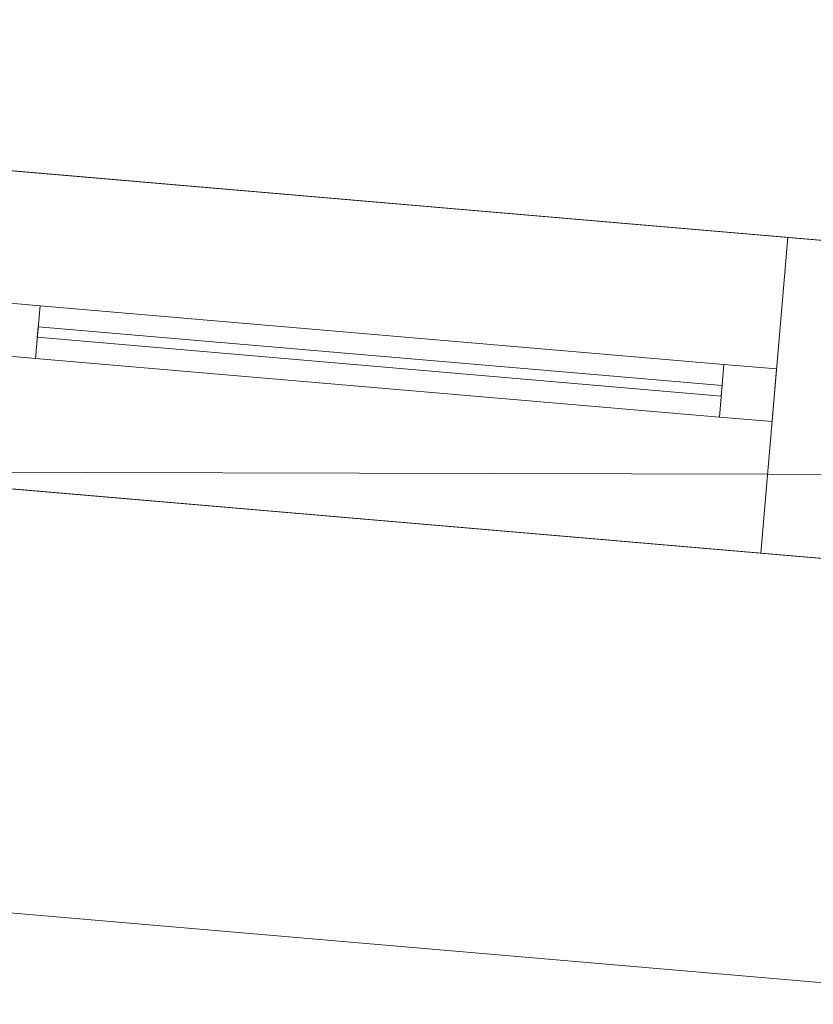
# Model space of a CAD drawing. Header units: millimetres. Extents: x -430348 to -225823, y -86243 to 5084.
# Tile 633 of 656: x -379161 to -378410, y -4909 to -3977. Entities that reach past the tile are written whole.
import ezdxf

# ---------------------------------------------------------------- set-up
doc = ezdxf.new("R2010")
doc.units = ezdxf.units.MM
for name, color, linetype, lineweight in [('A-GLAZ-CURT', 52, 'Continuous', 9), ('A-GLAZ-CWMG', 51, 'Continuous', 9), ('A-ROOF', 132, 'Continuous', 9), ('A-WALL', 113, 'Continuous', 9)]:
    doc.layers.add(name, color=color, linetype=linetype, lineweight=lineweight)

# ---------------------------------------------------------------- blocks, each defined once
blk = doc.blocks.new('System Panel - Glazed-518714-_3D_ Copy 1')
at = {"layer": 'A-GLAZ-CURT', "transparency": 33554471}
mesh = blk.add_polyface(dxfattribs=at)
corners = [(-325, 5), (-325, 5, 775), (325, 5, 775), (325, 5)]
mesh.append_faces([[corners[k] for k in face] for face in [(1, 2, 3, 0)]])
mesh = blk.add_polyface(dxfattribs=at)
corners = [(325, -5), (-325, -5), (-325, 5), (325, 5)]
mesh.append_faces([[corners[k] for k in face] for face in [(3, 0, 1, 2)]])
mesh = blk.add_polyface(dxfattribs=at)
corners = [(-325, -5, 775), (325, -5, 775), (325, 5, 775), (-325, 5, 775)]
mesh.append_faces([[corners[k] for k in face] for face in [(0, 1, 2, 3)]])
mesh = blk.add_polyface(dxfattribs=at)
corners = [(-325, -5), (-325, -5, 775), (-325, 5, 775), (-325, 5)]
mesh.append_faces([[corners[k] for k in face] for face in [(0, 1, 2, 3)]])
mesh = blk.add_polyface(dxfattribs=at)
corners = [(325, -5, 775), (325, -5), (325, 5), (325, 5, 775)]
mesh.append_faces([[corners[k] for k in face] for face in [(0, 1, 2, 3)]])
mesh = blk.add_polyface(dxfattribs=at)
corners = [(-325, -5), (325, -5), (325, -5, 775), (-325, -5, 775)]
mesh.append_faces([[corners[k] for k in face] for face in [(3, 0, 1, 2)]])
blk = doc.blocks.new('System Panel - Glazed-518729-_3D_ Copy 1')
at = {"layer": 'A-GLAZ-CURT', "transparency": 33554471}
mesh = blk.add_polyface(dxfattribs=at)
corners = [(-325, 5), (-325, 5, 225), (325, 5, 225), (325, 5)]
mesh.append_faces([[corners[k] for k in face] for face in [(1, 2, 3, 0)]])
mesh = blk.add_polyface(dxfattribs=at)
corners = [(325, -5), (-325, -5), (-325, 5), (325, 5)]
mesh.append_faces([[corners[k] for k in face] for face in [(3, 0, 1, 2)]])
mesh = blk.add_polyface(dxfattribs=at)
corners = [(-325, -5, 225), (325, -5, 225), (325, 5, 225), (-325, 5, 225)]
mesh.append_faces([[corners[k] for k in face] for face in [(0, 1, 2, 3)]])
mesh = blk.add_polyface(dxfattribs=at)
corners = [(-325, -5), (-325, -5, 225), (-325, 5, 225), (-325, 5)]
mesh.append_faces([[corners[k] for k in face] for face in [(0, 1, 2, 3)]])
mesh = blk.add_polyface(dxfattribs=at)
corners = [(325, -5, 225), (325, -5), (325, 5), (325, 5, 225)]
mesh.append_faces([[corners[k] for k in face] for face in [(0, 1, 2, 3)]])
mesh = blk.add_polyface(dxfattribs=at)
corners = [(-325, -5), (325, -5), (325, -5, 225), (-325, -5, 225)]
mesh.append_faces([[corners[k] for k in face] for face in [(3, 0, 1, 2)]])
blk = doc.blocks.new('Rectangular Mullion - 50mm x 50mm-342405-_3D_ Copy 1')
at = {"layer": 'A-GLAZ-CWMG'}
mesh = blk.add_polyface(dxfattribs=at)
corners = [(0, 25), (-50, 25), (-50, -25), (0, -25)]
mesh.append_faces([[corners[k] for k in face] for face in [(2, 3, 0, 1)]])
mesh = blk.add_polyface(dxfattribs=at)
corners = [(0, 25, -650), (0, -25, -650), (-50, -25, -650), (-50, 25, -650)]
mesh.append_faces([[corners[k] for k in face] for face in [(0, 1, 2, 3)]])
mesh = blk.add_polyface(dxfattribs=at)
corners = [(-50, 25), (0, 25), (0, 25, -650), (-50, 25, -650)]
mesh.append_faces([[corners[k] for k in face] for face in [(0, 1, 2, 3)]])
mesh = blk.add_polyface(dxfattribs=at)
corners = [(-50, -25), (-50, 25), (-50, 25, -650), (-50, -25, -650)]
mesh.append_faces([[corners[k] for k in face] for face in [(0, 1, 2, 3)]])
mesh = blk.add_polyface(dxfattribs=at)
corners = [(0, 25), (0, -25), (0, -25, -650), (0, 25, -650)]
mesh.append_faces([[corners[k] for k in face] for face in [(0, 1, 2, 3)]])
mesh = blk.add_polyface(dxfattribs=at)
corners = [(0, -25), (-50, -25), (-50, -25, -650), (0, -25, -650)]
mesh.append_faces([[corners[k] for k in face] for face in [(0, 1, 2, 3)]])
blk = doc.blocks.new('Rectangular Mullion - 50mm x 50mm-372723-_3D_ Copy 1')
at = {"layer": 'A-GLAZ-CWMG'}
mesh = blk.add_polyface(dxfattribs=at)
corners = [(0, 25), (-50, 25), (-50, -25), (0, -25)]
mesh.append_faces([[corners[k] for k in face] for face in [(3, 0, 1, 2)]])
mesh = blk.add_polyface(dxfattribs=at)
corners = [(-50, 25), (0, 25), (0, 25, -850), (-50, 25, -850)]
mesh.append_faces([[corners[k] for k in face] for face in [(0, 1, 2, 3)]])
mesh = blk.add_polyface(dxfattribs=at)
corners = [(-50, -25), (-50, 25), (-50, 25, -850), (-50, -25, -850)]
mesh.append_faces([[corners[k] for k in face] for face in [(0, 1, 2, 3)]])
mesh = blk.add_polyface(dxfattribs=at)
corners = [(0, 25), (0, -25), (0, -25, -850), (0, 25, -850)]
mesh.append_faces([[corners[k] for k in face] for face in [(0, 1, 2, 3)]])
mesh = blk.add_polyface(dxfattribs=at)
corners = [(0, -25), (-50, -25), (-50, -25, -850), (0, -25, -850)]
mesh.append_faces([[corners[k] for k in face] for face in [(0, 1, 2, 3)]])
blk = doc.blocks.new('Rectangular Mullion - 50mm x 50mm-408381-_3D_ Copy 1')
at = {"layer": 'A-GLAZ-CWMG'}
mesh = blk.add_polyface(dxfattribs=at)
corners = [(25, 25), (-25, 25), (-25, -25), (25, -25)]
mesh.append_faces([[corners[k] for k in face] for face in [(2, 3, 0, 1)]])
mesh = blk.add_polyface(dxfattribs=at)
corners = [(-25, 25), (25, 25), (25, 25, -850), (-25, 25, -850)]
mesh.append_faces([[corners[k] for k in face] for face in [(0, 1, 2, 3)]])
mesh = blk.add_polyface(dxfattribs=at)
corners = [(-25, -25), (-25, 25), (-25, 25, -850), (-25, -25, -850)]
mesh.append_faces([[corners[k] for k in face] for face in [(0, 1, 2, 3)]])
mesh = blk.add_polyface(dxfattribs=at)
corners = [(25, 25), (25, -25), (25, -25, -850), (25, 25, -850)]
mesh.append_faces([[corners[k] for k in face] for face in [(0, 1, 2, 3)]])
mesh = blk.add_polyface(dxfattribs=at)
corners = [(25, -25), (-25, -25), (-25, -25, -850), (25, -25, -850)]
mesh.append_faces([[corners[k] for k in face] for face in [(0, 1, 2, 3)]])
blk = doc.blocks.new('Rectangular Mullion - 50mm x 50mm-444118-_3D_ Copy 1')
at = {"layer": 'A-GLAZ-CWMG'}
mesh = blk.add_polyface(dxfattribs=at)
corners = [(25, 25), (-25, 25), (-25, -25), (25, -25)]
mesh.append_faces([[corners[k] for k in face] for face in [(2, 3, 0, 1)]])
mesh = blk.add_polyface(dxfattribs=at)
corners = [(25, 25, -650), (25, -25, -650), (-25, -25, -650), (-25, 25, -650)]
mesh.append_faces([[corners[k] for k in face] for face in [(0, 1, 2, 3)]])
mesh = blk.add_polyface(dxfattribs=at)
corners = [(-25, 25), (25, 25), (25, 25, -650), (-25, 25, -650)]
mesh.append_faces([[corners[k] for k in face] for face in [(0, 1, 2, 3)]])
mesh = blk.add_polyface(dxfattribs=at)
corners = [(-25, -25), (-25, 25), (-25, 25, -650), (-25, -25, -650)]
mesh.append_faces([[corners[k] for k in face] for face in [(0, 1, 2, 3)]])
mesh = blk.add_polyface(dxfattribs=at)
corners = [(25, 25), (25, -25), (25, -25, -650), (25, 25, -650)]
mesh.append_faces([[corners[k] for k in face] for face in [(0, 1, 2, 3)]])
mesh = blk.add_polyface(dxfattribs=at)
corners = [(25, -25), (-25, -25), (-25, -25, -650), (25, -25, -650)]
mesh.append_faces([[corners[k] for k in face] for face in [(0, 1, 2, 3)]])
blk = doc.blocks.new('Rectangular Mullion - 50mm x 50mm-342406-_3D_ Copy 1')
at = {"layer": 'A-GLAZ-CWMG'}
mesh = blk.add_polyface(dxfattribs=at)
corners = [(0, 25), (-50, 25), (-50, -25), (0, -25)]
mesh.append_faces([[corners[k] for k in face] for face in [(2, 3, 0, 1)]])
mesh = blk.add_polyface(dxfattribs=at)
corners = [(0, 25, -650), (0, -25, -650), (-50, -25, -650), (-50, 25, -650)]
mesh.append_faces([[corners[k] for k in face] for face in [(0, 1, 2, 3)]])
mesh = blk.add_polyface(dxfattribs=at)
corners = [(-50, 25), (0, 25), (0, 25, -650), (-50, 25, -650)]
mesh.append_faces([[corners[k] for k in face] for face in [(0, 1, 2, 3)]])
mesh = blk.add_polyface(dxfattribs=at)
corners = [(-50, -25), (-50, 25), (-50, 25, -650), (-50, -25, -650)]
mesh.append_faces([[corners[k] for k in face] for face in [(0, 1, 2, 3)]])
mesh = blk.add_polyface(dxfattribs=at)
corners = [(0, 25), (0, -25), (0, -25, -650), (0, 25, -650)]
mesh.append_faces([[corners[k] for k in face] for face in [(0, 1, 2, 3)]])
mesh = blk.add_polyface(dxfattribs=at)
corners = [(0, -25), (-50, -25), (-50, -25, -650), (0, -25, -650)]
mesh.append_faces([[corners[k] for k in face] for face in [(0, 1, 2, 3)]])
blk = doc.blocks.new('Rectangular Mullion - 50mm x 50mm-263207-_3D_ Copy 1')
at = {"layer": 'A-GLAZ-CWMG'}
mesh = blk.add_polyface(dxfattribs=at)
corners = [(0, 25, -300), (0, -25, -300), (-50, -25, -300), (-50, 25, -300)]
mesh.append_faces([[corners[k] for k in face] for face in [(3, 0, 1, 2)]])
mesh = blk.add_polyface(dxfattribs=at)
corners = [(-50, 25), (0, 25), (0, 25, -300), (-50, 25, -300)]
mesh.append_faces([[corners[k] for k in face] for face in [(0, 1, 2, 3)]])
mesh = blk.add_polyface(dxfattribs=at)
corners = [(-50, -25), (-50, 25), (-50, 25, -300), (-50, -25, -300)]
mesh.append_faces([[corners[k] for k in face] for face in [(3, 0, 1, 2)]])
mesh = blk.add_polyface(dxfattribs=at)
corners = [(0, 25), (0, -25), (0, -25, -300), (0, 25, -300)]
mesh.append_faces([[corners[k] for k in face] for face in [(3, 0, 1, 2)]])
mesh = blk.add_polyface(dxfattribs=at)
corners = [(0, -25), (-50, -25), (-50, -25, -300), (0, -25, -300)]
mesh.append_faces([[corners[k] for k in face] for face in [(0, 1, 2, 3)]])
blk = doc.blocks.new('Rectangular Mullion - 50mm x 50mm-284661-_3D_ Copy 1')
at = {"layer": 'A-GLAZ-CWMG'}
mesh = blk.add_polyface(dxfattribs=at)
corners = [(25, 25, -300), (25, -25, -300), (-25, -25, -300), (-25, 25, -300)]
mesh.append_faces([[corners[k] for k in face] for face in [(0, 1, 2, 3)]])
mesh = blk.add_polyface(dxfattribs=at)
corners = [(-25, 25), (25, 25), (25, 25, -300), (-25, 25, -300)]
mesh.append_faces([[corners[k] for k in face] for face in [(0, 1, 2, 3)]])
mesh = blk.add_polyface(dxfattribs=at)
corners = [(-25, -25), (-25, 25), (-25, 25, -300), (-25, -25, -300)]
mesh.append_faces([[corners[k] for k in face] for face in [(0, 1, 2, 3)]])
mesh = blk.add_polyface(dxfattribs=at)
corners = [(25, 25), (25, -25), (25, -25, -300), (25, 25, -300)]
mesh.append_faces([[corners[k] for k in face] for face in [(0, 1, 2, 3)]])
mesh = blk.add_polyface(dxfattribs=at)
corners = [(25, -25), (-25, -25), (-25, -25, -300), (25, -25, -300)]
mesh.append_faces([[corners[k] for k in face] for face in [(0, 1, 2, 3)]])

msp = doc.modelspace()

# ---------------------------------------------------------------- block references
at = {"layer": 'A-GLAZ-CURT', "transparency": 33554471, "rotation": 355.0947647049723}
for name, p in [('System Panel - Glazed-518714-_3D_ Copy 1', (-378820.18, -4300.27, 61997.61)), ('System Panel - Glazed-518729-_3D_ Copy 1', (-378820.18, -4300.27, 62822.61))]:
    msp.add_blockref(name, p, dxfattribs=at)
at = {"layer": 'A-GLAZ-CWMG', "extrusion": (0, 0, -1), "rotation": 184.9052352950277}
for name, p in [('Rectangular Mullion - 50mm x 50mm-408381-_3D_ Copy 1', (379168.9, -4270.35, -61947.61)), ('Rectangular Mullion - 50mm x 50mm-284661-_3D_ Copy 1', (379168.9, -4270.35, -62797.61)), ('Rectangular Mullion - 50mm x 50mm-372723-_3D_ Copy 1', (378446.55, -4332.34, -61947.61)), ('Rectangular Mullion - 50mm x 50mm-263207-_3D_ Copy 1', (378446.55, -4332.34, -62797.61))]:
    msp.add_blockref(name, p, dxfattribs=at)
at = {"layer": 'A-GLAZ-CWMG', "extrusion": (0.996337, -0.085508, 0), "rotation": 90}
for name, p in [('Rectangular Mullion - 50mm x 50mm-342405-_3D_ Copy 1', (-36676.67, 63097.61, -376740.04)), ('Rectangular Mullion - 50mm x 50mm-444118-_3D_ Copy 1', (-36676.67, 62797.61, -376740.04))]:
    msp.add_blockref(name, p, dxfattribs=at)
at = {"layer": 'A-GLAZ-CWMG', "extrusion": (-0.996337, 0.085508, 0), "rotation": 270}
msp.add_blockref('Rectangular Mullion - 50mm x 50mm-342406-_3D_ Copy 1', (36676.67, 61947.61, 377390.04), dxfattribs=at)

# ---------------------------------------------------------------- meshes
at = {"layer": 'A-ROOF'}
mesh = msp.add_polyface(dxfattribs=at)
corners = [(-387321.13, -4122.73, 63197.61), (-362651.81, -6239.9, 63197.61), (-365938.6, -2418.13, 65747.61), (-368060.28, -2236.04, 65747.61), (-368112.29, -2842.08, 65307.8), (-368929.29, -2771.97, 65307.8), (-368877.27, -2165.93, 65747.61), (-380394.94, -1177.45, 65747.61), (-380442.85, -1735.7, 65342.49), (-381259.84, -1665.58, 65342.49), (-381211.93, -1107.34, 65747.61), (-383374.5, -921.74, 65747.61)]
mesh.append_faces([[corners[k] for k in face] for face in [(4, 1, 2, 3), (8, 5, 6, 7)]], dxfattribs={"vtx0": -1})
mesh.append_faces([[corners[k] for k in face] for face in [(1, 4, 5, 0)]], dxfattribs={"vtx0": -1, "vtx2": -1})
mesh.append_faces([[corners[k] for k in face] for face in [(11, 0, 9, 10)]], dxfattribs={"vtx1": -1})
mesh.append_faces([[corners[k] for k in face] for face in [(8, 9, 0, 5)]], dxfattribs={"vtx1": -1, "vtx2": -1, "vtx3": -1})
mesh = msp.add_polyface(dxfattribs=at)
corners = [(-362651.81, -6239.9, 63097.61), (-387321.13, -4122.73, 63097.61), (-383374.5, -921.74, 65647.61), (-381211.93, -1107.34, 65647.61), (-381259.84, -1665.58, 65242.49), (-380442.85, -1735.7, 65242.49), (-380394.94, -1177.45, 65647.61), (-368877.27, -2165.93, 65647.61), (-368929.29, -2771.97, 65207.8), (-368112.29, -2842.08, 65207.8), (-368060.28, -2236.04, 65647.61), (-365938.6, -2418.13, 65647.61)]
mesh.append_faces([[corners[k] for k in face] for face in [(4, 1, 2, 3)]], dxfattribs={"vtx0": -1})
mesh.append_faces([[corners[k] for k in face] for face in [(1, 4, 5, 8)]], dxfattribs={"vtx0": -1, "vtx2": -1, "vtx3": -1})
mesh.append_faces([[corners[k] for k in face] for face in [(11, 0, 9, 10), (7, 8, 5, 6)]], dxfattribs={"vtx1": -1})
mesh.append_faces([[corners[k] for k in face] for face in [(8, 9, 0, 1)]], dxfattribs={"vtx1": -1, "vtx3": -1})
mesh = msp.add_polyface(dxfattribs=at)
corners = [(-387321.13, -4122.73, 63197.61), (-387321.13, -4122.73, 63097.61), (-362651.81, -6239.9, 63097.61), (-362651.81, -6239.9, 63197.61)]
mesh.append_faces([[corners[k] for k in face] for face in [(3, 0, 1, 2)]])
mesh = msp.add_polyface(dxfattribs=at)
corners = [(-377703.4, -6353.29, 61885.21), (-379862.96, -6167.95, 60633.81), (-379709.05, -4374.54, 60633.81), (-377549.49, -4559.88, 61885.21)]
mesh.append_faces([[corners[k] for k in face] for face in [(2, 3, 0, 1)]])
mesh = msp.add_polyface(dxfattribs=at)
corners = [(-379862.96, -6167.95, 60749.28), (-377703.4, -6353.29, 62000.68), (-377549.49, -4559.88, 62000.68), (-379709.05, -4374.54, 60749.28)]
mesh.append_faces([[corners[k] for k in face] for face in [(1, 2, 3, 0)]])
mesh = msp.add_polyface(dxfattribs=at)
corners = [(-379709.05, -4374.54, 60749.28), (-377549.49, -4559.88, 62000.68), (-375389.93, -4745.22, 60749.28), (-375389.93, -4745.22, 60633.81), (-377549.49, -4559.88, 61885.21), (-379709.05, -4374.54, 60633.81)]
mesh.append_faces([[corners[k] for k in face] for face in [(0, 1, 4, 5)]], dxfattribs={"vtx1": -1})
mesh.append_faces([[corners[k] for k in face] for face in [(2, 3, 4, 1)]], dxfattribs={"vtx2": -1})
at = {"layer": 'A-WALL'}
mesh = msp.add_polyface(dxfattribs=at)
corners = [(-363315.05, -5781.51, 58197.61), (-375470.36, -4738.31, 58197.61), (-375769.27, -4712.66, 58197.61), (-379356.08, -4404.83, 58197.61), (-379654.98, -4379.18, 58197.61), (-381149.49, -4250.92, 58197.61), (-381448.39, -4225.27, 58197.61), (-382295.28, -4152.59, 58197.61), (-382269.62, -3853.68, 58197.61), (-375743.61, -4413.76, 58197.61), (-375444.71, -4439.41, 58197.61), (-374298.92, -4537.75, 58197.61), (-374000.02, -4563.4, 58197.61), (-363289.4, -5482.61, 58197.61)]
mesh.append_faces([[corners[k] for k in face] for face in [(12, 1, 11)]], dxfattribs={"vtx0": -1, "vtx1": -1})
mesh.append_faces([[corners[k] for k in face] for face in [(8, 4, 5, 6)]], dxfattribs={"vtx0": -1, "vtx3": -1})
mesh.append_faces([[corners[k] for k in face] for face in [(2, 3, 9, 10), (3, 4, 8, 9), (1, 2, 10, 11)]], dxfattribs={"vtx1": -1, "vtx3": -1})
mesh.append_faces([[corners[k] for k in face] for face in [(6, 7, 8)]], dxfattribs={"vtx2": -1})
mesh.append_faces([[corners[k] for k in face] for face in [(12, 13, 0, 1)]], dxfattribs={"vtx3": -1})
mesh = msp.add_polyface(dxfattribs=at)
corners = [(-382269.62, -3853.68, 63603.75), (-382295.28, -4152.59, 63386.83), (-363315.05, -5781.51, 63386.83), (-363290.64, -5497.1, 63593.24), (-363304.19, -5481.34, 63603.75)]
mesh.append_faces([[corners[k] for k in face] for face in [(2, 3, 4)]], dxfattribs={"vtx2": -1})
mesh.append_faces([[corners[k] for k in face] for face in [(4, 0, 1, 2)]], dxfattribs={"vtx3": -1})
mesh = msp.add_polyface(dxfattribs=at)
corners = [(-363289.4, -5482.61, 58197.61), (-374000.02, -4563.4, 58197.61), (-374298.92, -4537.75, 58197.61), (-375444.71, -4439.41, 58197.61), (-375743.61, -4413.76, 58197.61), (-382269.62, -3853.68, 58197.61), (-382269.62, -3853.68, 63603.75), (-363304.19, -5481.34, 63603.75), (-363289.4, -5482.61, 63593.24), (-382070.36, -3870.79, 63097.61), (-382070.36, -3870.79, 61947.61), (-381522.37, -3917.81, 61947.61), (-381522.37, -3917.81, 63097.61), (-379878.41, -4058.9, 63097.61), (-379878.41, -4058.9, 61947.61), (-378433.72, -4182.89, 61947.61), (-378433.72, -4182.89, 63097.61), (-376690.13, -4332.53, 63097.61), (-376690.13, -4332.53, 61947.61), (-375843.25, -4405.21, 61947.61), (-375843.25, -4405.21, 63097.61), (-375145.81, -4465.07, 63097.61), (-375145.81, -4465.07, 61947.61), (-374697.46, -4503.54, 61947.61), (-374697.46, -4503.54, 63097.61), (-373153.14, -4636.08, 61947.61), (-373153.14, -4636.08, 63097.61), (-374000.02, -4563.4, 63097.61), (-374000.02, -4563.4, 61947.61), (-370164.12, -4892.61, 61947.61), (-370164.12, -4892.61, 63097.61), (-371459.36, -4781.45, 63097.61), (-371459.36, -4781.45, 61947.61), (-365979.51, -5251.74, 61947.61), (-365979.51, -5251.74, 63097.61), (-367424.2, -5127.75, 63097.61), (-367424.2, -5127.75, 61947.61), (-363538.48, -5461.23, 61947.61), (-363538.48, -5461.23, 63097.61), (-364335.55, -5392.83, 63097.61), (-364335.55, -5392.83, 61947.61), (-371409.55, -4785.72, 59457.39), (-371409.55, -4785.72, 60607.39), (-372256.43, -4713.04, 60607.39), (-372256.43, -4713.04, 59457.39), (-369367.05, -4961.01, 59807.39), (-369367.05, -4961.01, 60607.39), (-370064.49, -4901.16, 60607.39), (-370064.49, -4901.16, 59807.39), (-367424.2, -5127.75, 59447.61), (-367424.2, -5127.75, 60797.61), (-368271.08, -5055.07, 60797.61), (-368271.08, -5055.07, 59447.61), (-363538.48, -5461.23, 58447.61), (-363538.48, -5461.23, 60797.61), (-364385.37, -5388.55, 60797.61), (-364385.37, -5388.55, 58447.61), (-379778.78, -4067.45, 59686.61), (-379778.78, -4067.45, 60607.39), (-380526.03, -4003.32, 60607.39), (-380526.03, -4003.32, 59686.61), (-375444.71, -4439.41, 60747.61), (-375444.71, -4439.41, 58447.61), (-374298.92, -4537.75, 58447.61), (-374298.92, -4537.75, 60747.61), (-365132.62, -5324.42, 59447.61), (-365132.62, -5324.42, 60797.61), (-365979.51, -5251.74, 60797.61), (-365979.51, -5251.74, 59447.61), (-373053.5, -4644.63, 58375.88), (-373053.5, -4644.63, 60607.39), (-373900.39, -4571.95, 60607.39), (-373900.39, -4571.95, 58375.88)]
mesh.append_faces([[corners[k] for k in face] for face in [(29, 42, 32), (17, 6, 20)]], dxfattribs={"vtx0": -1, "vtx1": -1})
mesh.append_faces([[corners[k] for k in face] for face in [(41, 52, 69, 44), (55, 66, 40), (50, 36, 67, 49), (29, 51, 46), (7, 31, 26, 6), (21, 20, 6, 24)]], dxfattribs={"vtx0": -1, "vtx1": -1, "vtx2": -1})
mesh.append_faces([[corners[k] for k in face] for face in [(56, 69, 52, 49), (33, 40, 66, 67), (7, 39, 34, 35), (25, 43, 70, 71), (63, 72, 1, 2), (23, 28, 64, 61), (61, 57, 18, 19)]], dxfattribs={"vtx0": -1, "vtx1": -1, "vtx3": -1})
mesh.append_faces([[corners[k] for k in face] for face in [(0, 53, 54, 8), (49, 67, 68), (48, 41, 42, 47), (70, 43, 44, 69), (40, 33, 34, 39), (30, 35, 36, 29), (26, 31, 32, 25), (1, 72, 69, 0), (2, 62, 63), (57, 4, 5, 60), (13, 11, 12), (6, 9, 10, 5), (59, 10, 11)]], dxfattribs={"vtx0": -1, "vtx2": -1})
mesh.append_faces([[corners[k] for k in face] for face in [(29, 46, 47, 42), (32, 42, 43, 25), (36, 50, 51, 29), (10, 59, 60, 5), (6, 26, 27, 24), (11, 13, 14, 59)]], dxfattribs={"vtx0": -1, "vtx2": -1, "vtx3": -1})
mesh.append_faces([[corners[k] for k in face] for face in [(36, 33, 67), (3, 4, 62, 2)]], dxfattribs={"vtx1": -1, "vtx2": -1})
mesh.append_faces([[corners[k] for k in face] for face in [(56, 53, 0, 69), (68, 65, 56, 49), (48, 45, 52, 41), (37, 38, 8, 54), (30, 31, 7, 35), (28, 25, 71, 64), (61, 62, 4, 57), (57, 58, 15, 18), (22, 23, 61, 19), (16, 13, 6, 17), (12, 9, 6, 13)]], dxfattribs={"vtx1": -1, "vtx2": -1, "vtx3": -1})
mesh.append_faces([[corners[k] for k in face] for face in [(55, 56, 65, 66), (54, 55, 40, 37), (45, 46, 51, 52), (7, 8, 38, 39), (63, 64, 71, 72), (58, 59, 14, 15), (21, 22, 19, 20), (23, 24, 27, 28), (15, 16, 17, 18)]], dxfattribs={"vtx1": -1, "vtx3": -1})
mesh = msp.add_polyface(dxfattribs=at)
corners = [(-379904.07, -4357.8, 63097.61), (-379878.41, -4058.9, 63097.61), (-378433.72, -4182.89, 63097.61), (-378459.38, -4481.79, 63097.61)]
mesh.append_faces([[corners[k] for k in face] for face in [(1, 2, 3, 0)]])
mesh = msp.add_polyface(dxfattribs=at)
corners = [(-379878.41, -4058.9, 61947.61), (-379904.07, -4357.8, 61947.61), (-378459.38, -4481.79, 61947.61), (-378433.72, -4182.89, 61947.61)]
mesh.append_faces([[corners[k] for k in face] for face in [(2, 3, 0, 1)]])
mesh = msp.add_polyface(dxfattribs=at)
corners = [(-382295.28, -4152.59, 58197.61), (-381448.39, -4225.27, 58197.61), (-381149.49, -4250.92, 58197.61), (-379654.98, -4379.18, 58197.61), (-379356.08, -4404.83, 58197.61), (-375769.27, -4712.66, 58197.61), (-375470.36, -4738.31, 58197.61), (-363315.05, -5781.51, 58197.61), (-363315.05, -5781.51, 63386.83), (-382295.28, -4152.59, 63386.83), (-382096.01, -4169.69, 61947.61), (-382096.01, -4169.69, 63097.61), (-381548.02, -4216.72, 63097.61), (-381548.02, -4216.72, 61947.61), (-379904.07, -4357.8, 61947.61), (-379904.07, -4357.8, 63097.61), (-378459.38, -4481.79, 63097.61), (-378459.38, -4481.79, 61947.61), (-376715.79, -4631.43, 61947.61), (-376715.79, -4631.43, 63097.61), (-375868.9, -4704.11, 63097.61), (-375868.9, -4704.11, 61947.61), (-375171.46, -4763.97, 61947.61), (-375171.46, -4763.97, 63097.61), (-374723.11, -4802.45, 63097.61), (-374723.11, -4802.45, 61947.61), (-373178.79, -4934.98, 63097.61), (-373178.79, -4934.98, 61947.61), (-374025.68, -4862.3, 61947.61), (-374025.68, -4862.3, 63097.61), (-370189.78, -5191.51, 63097.61), (-370189.78, -5191.51, 61947.61), (-371485.01, -5080.35, 61947.61), (-371485.01, -5080.35, 63097.61), (-366005.16, -5550.64, 63097.61), (-366005.16, -5550.64, 61947.61), (-367449.85, -5426.65, 61947.61), (-367449.85, -5426.65, 63097.61), (-363564.13, -5760.13, 63097.61), (-363564.13, -5760.13, 61947.61), (-364361.2, -5691.73, 61947.61), (-364361.2, -5691.73, 63097.61), (-371435.2, -5084.62, 60607.39), (-371435.2, -5084.62, 59457.39), (-372282.08, -5011.94, 59457.39), (-372282.08, -5011.94, 60607.39), (-369392.71, -5259.91, 60607.39), (-369392.71, -5259.91, 59807.39), (-370090.14, -5200.06, 59807.39), (-370090.14, -5200.06, 60607.39), (-367449.85, -5426.65, 60797.61), (-367449.85, -5426.65, 59447.61), (-368296.74, -5353.97, 59447.61), (-368296.74, -5353.97, 60797.61), (-363564.13, -5760.13, 60797.61), (-363564.13, -5760.13, 58447.61), (-364411.02, -5687.45, 58447.61), (-364411.02, -5687.45, 60797.61), (-379804.43, -4366.36, 60607.39), (-379804.43, -4366.36, 59686.61), (-380551.69, -4302.22, 59686.61), (-380551.69, -4302.22, 60607.39), (-375470.36, -4738.31, 58447.61), (-375470.36, -4738.31, 60680.42), (-375470.36, -4738.31, 60747.61), (-374324.58, -4836.65, 60747.61), (-374324.58, -4836.65, 58447.61), (-365158.27, -5623.32, 60797.61), (-365158.27, -5623.32, 59447.61), (-366005.16, -5550.64, 59447.61), (-366005.16, -5550.64, 60797.61), (-373079.15, -4943.53, 60607.39), (-373079.15, -4943.53, 58375.88), (-373926.04, -4870.85, 58375.88), (-373926.04, -4870.85, 60607.39)]
mesh.append_faces([[corners[k] for k in face] for face in [(10, 61, 13), (72, 44, 71)]], dxfattribs={"vtx0": -1, "vtx1": -1})
mesh.append_faces([[corners[k] for k in face] for face in [(24, 29, 9, 23), (48, 43, 52, 47), (45, 27, 71, 44), (49, 31, 42, 48), (36, 50, 70, 35), (67, 40, 35, 70)]], dxfattribs={"vtx0": -1, "vtx1": -1, "vtx2": -1})
mesh.append_faces([[corners[k] for k in face] for face in [(63, 18, 59, 5), (65, 74, 28, 25)]], dxfattribs={"vtx0": -1, "vtx1": -1, "vtx2": -1, "vtx3": -1})
mesh.append_faces([[corners[k] for k in face] for face in [(10, 0, 60, 61), (6, 73, 66, 62), (21, 64, 22, 23), (8, 26, 33, 30), (8, 30, 37, 34), (57, 40, 67, 68), (8, 34, 41, 38)]], dxfattribs={"vtx0": -1, "vtx1": -1, "vtx3": -1})
mesh.append_faces([[corners[k] for k in face] for face in [(60, 2, 3, 59), (74, 65, 66, 73), (18, 63, 64, 21), (13, 14, 15, 12), (19, 16, 17, 18), (25, 28, 29, 24), (23, 20, 21), (9, 29, 26, 8), (32, 45, 42, 31), (51, 69, 70, 50), (53, 46, 47, 52), (26, 32, 33), (40, 57, 54, 39)]], dxfattribs={"vtx0": -1, "vtx2": -1})
mesh.append_faces([[corners[k] for k in face] for face in [(17, 58, 59, 18), (9, 11, 12, 15), (9, 15, 16, 19), (9, 19, 20, 23), (31, 49, 46, 53), (56, 68, 69, 51), (7, 55, 56, 72), (56, 51, 52, 72), (32, 26, 27, 45), (8, 38, 39, 54)]], dxfattribs={"vtx0": -1, "vtx2": -1, "vtx3": -1})
mesh.append_faces([[corners[k] for k in face] for face in [(60, 0, 1, 2)]], dxfattribs={"vtx0": -1, "vtx3": -1})
mesh.append_faces([[corners[k] for k in face] for face in [(4, 5, 59, 3), (17, 14, 58), (42, 43, 48), (56, 57, 68)]], dxfattribs={"vtx1": -1, "vtx2": -1})
mesh.append_faces([[corners[k] for k in face] for face in [(61, 58, 14, 13), (43, 44, 72, 52), (53, 50, 36, 31)]], dxfattribs={"vtx1": -1, "vtx2": -1, "vtx3": -1})
mesh.append_faces([[corners[k] for k in face] for face in [(5, 6, 62, 63), (72, 73, 6, 7), (64, 65, 25, 22), (10, 11, 9, 0), (27, 28, 74, 71), (54, 55, 7, 8), (36, 37, 30, 31), (34, 35, 40, 41)]], dxfattribs={"vtx1": -1, "vtx3": -1})
mesh = msp.add_polyface(dxfattribs=at)
corners = [(-378459.38, -4481.79, 63097.61), (-378433.72, -4182.89, 63097.61), (-378433.72, -4182.89, 61947.61), (-378459.38, -4481.79, 61947.61)]
mesh.append_faces([[corners[k] for k in face] for face in [(1, 2, 3, 0)]])

doc.saveas('drawing.dxf')
